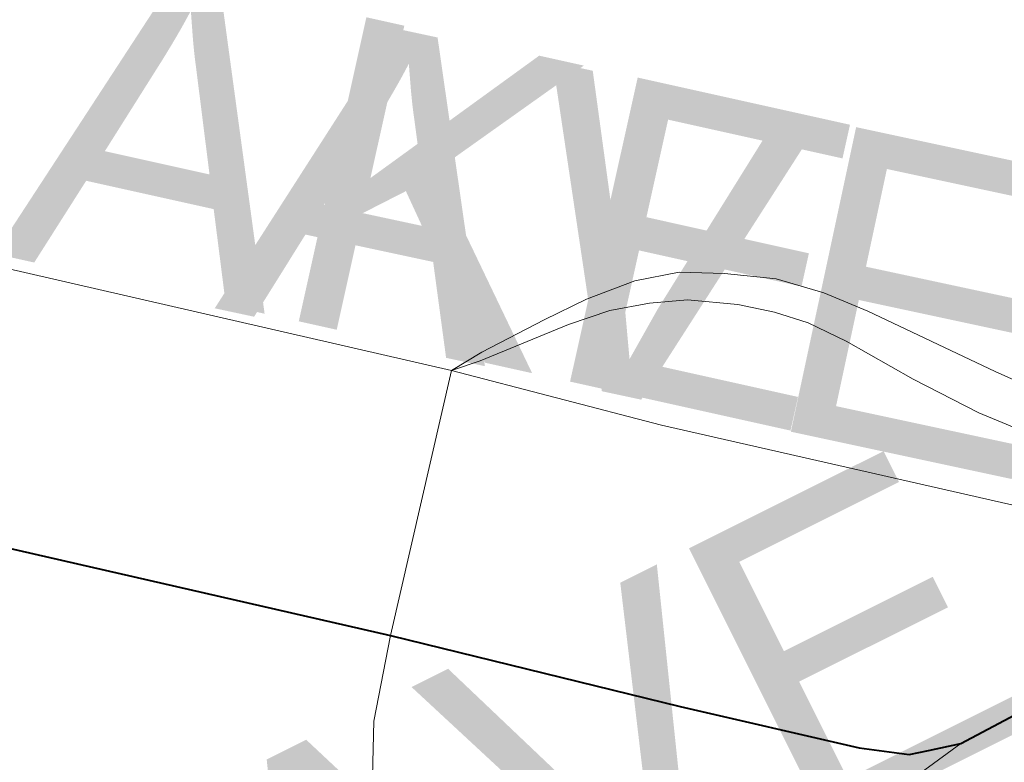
# Model space of a CAD drawing. Header units: feet. Extents: x 92 to 141.3, y -5 to 23.6.
# Tile 207 of 651: x 119.785 to 120.15, y 10.767 to 11.042. Entities that reach past the tile are written whole.
import ezdxf

# ---------------------------------------------------------------- set-up
doc = ezdxf.new("R2010")
doc.units = ezdxf.units.FT
doc.header["$MEASUREMENT"] = 0
for name, color, linetype, lineweight in [('CUY - Design$0$GM_X_City_Street', 7, 'Continuous', 0), ('CUY - Design$0$GM_X_Interchange_Ramps', 1, 'Continuous', 13), ('CUY - Design$0$GM_X_US_Route', 1, 'Continuous', 40)]:
    doc.layers.add(name, color=color, linetype=linetype, lineweight=lineweight)
doc.layers.add('TX_X_20', color=7, linetype='Continuous')
doc.styles.add('CUY - Design$0$Styledgn030', font='dgn030.shx')

msp = doc.modelspace()

# ---------------------------------------------------------------- linework, layer by layer
at = {"layer": 'CUY - Design$0$GM_X_City_Street', "flags": 128}
for points in [[(119.01173, 11.12664), (119.94516, 10.91212), (120.02311, 10.89174), (120.18913, 10.85405), (120.24642, 10.84256)], [(119.92248, 10.81368), (119.94516, 10.91212)], [(120.04901, 10.47395), (120.05218, 10.48901), (120.0498, 10.50407), (120.04227, 10.5211), (120.02801, 10.53933), (120.01257, 10.55518), (119.99791, 10.57618), (119.96939, 10.62769), (119.94744, 10.67207), (119.9254, 10.71589), (119.91872, 10.73796), (119.91581, 10.76121), (119.91639, 10.78184), (119.92248, 10.81368)], [(119.3842, 10.73897), (119.38578, 10.74308), (119.45379, 10.7167), (119.60244, 10.65798), (119.68582, 10.62797), (119.74457, 10.61001), (119.77006, 10.60537), (119.80834, 10.60893), (119.85162, 10.62401), (119.94744, 10.67207), (120.05438, 10.7253), (120.10758, 10.754), (120.13431, 10.77347)]]:
    msp.add_lwpolyline(points, dxfattribs=at)
at = {"layer": 'CUY - Design$0$GM_X_Interchange_Ramps', "flags": 128}
for points in [[(120.36841, 10.90484), (120.36592, 10.9126), (120.3221, 10.89572), (120.29899, 10.889), (120.27803, 10.88559), (120.25538, 10.88389), (120.23555, 10.88445), (120.21513, 10.88645), (120.19671, 10.89086), (120.17669, 10.89847), (120.14704, 10.91169), (120.0998, 10.93413), (120.08338, 10.94093), (120.06575, 10.94615), (120.04653, 10.94815), (120.02971, 10.94855), (120.01329, 10.94534), (119.99527, 10.93853), (119.97965, 10.93092), (119.95642, 10.9189), (119.94516, 10.91212)], [(119.94516, 10.91212), (119.95582, 10.91562), (119.98867, 10.92921), (120.00395, 10.93431), (120.01868, 10.93714), (120.03284, 10.93828), (120.05152, 10.93658), (120.06511, 10.93375), (120.07757, 10.92978), (120.09173, 10.92298), (120.11664, 10.90882), (120.141, 10.89636), (120.1846, 10.87823), (120.21404, 10.87086), (120.24293, 10.86633), (120.27351, 10.86463), (120.29931, 10.86434), (120.32221, 10.86407), (120.34259, 10.8652), (120.36127, 10.8686), (120.3794, 10.87426)]]:
    msp.add_lwpolyline(points, dxfattribs=at)
at = {"layer": 'CUY - Design$0$GM_X_US_Route', "flags": 128}
for points in [[(119.00026, 11.03215), (119.1456, 10.99303), (119.43533, 10.92518), (119.92248, 10.81368), (120.03011, 10.78732), (120.09654, 10.7719), (120.11511, 10.76937), (120.12236, 10.77092)], [(120.12236, 10.77092), (120.13431, 10.77347), (120.25702, 10.83868)]]:
    msp.add_lwpolyline(points, dxfattribs=at)

# ---------------------------------------------------------------- texts
at = {"layer": 'TX_X_20', "style": 'CUY - Design$0$Styledgn030'}
for s, rotation, p in [('LAKE', 347.4661, (119.69135, 10.97416)), ('AVE', 347.9042, (119.85697, 10.93524)), ('AVE', 26.565, (119.88918, 10.64454)), ('BALTIC', 338.6324, (119.38842, 10.74507))]:
    msp.add_text(s, height=0.1157, rotation=rotation, dxfattribs=at).set_placement(p)

doc.saveas('drawing.dxf')
